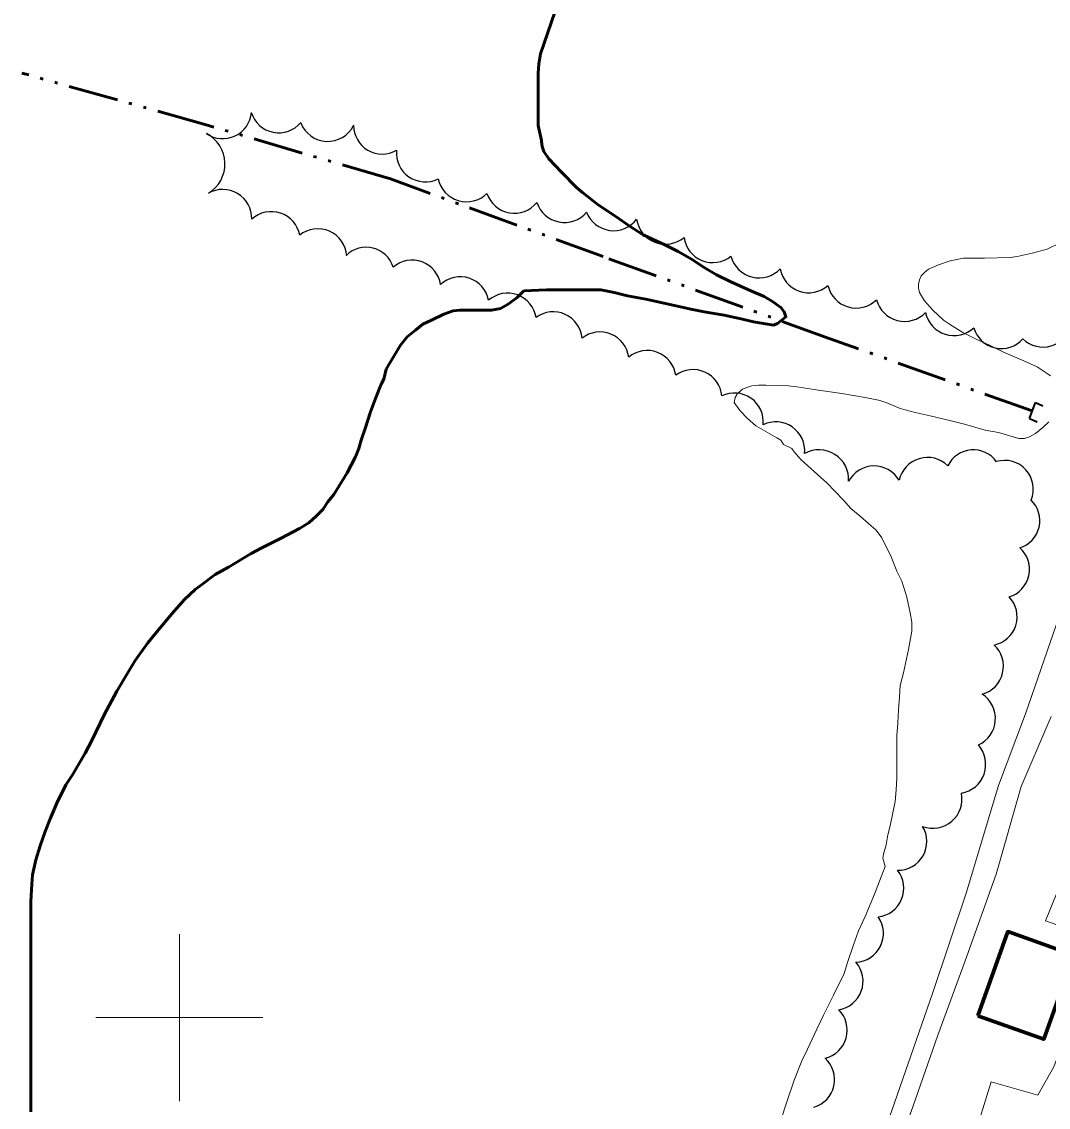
# Model space of a CAD drawing. Extents: x 240591 to 242335, y 5323482 to 5326937.
# Drawn here: x 240781.1 to 240904.2, y 5324789.3 to 5324919.3 of the extents above; entities that cross this region are included whole.
import ezdxf

# ---------------------------------------------------------------- set-up
doc = ezdxf.new("R2010")
doc.units = 0
doc.header["$LTSCALE"] = 1.2
doc.linetypes.add('DASH_DOUBLE_DOT', pattern=[9.2, 5, -1.2, 0.3, -1.2, 0.3, -1.2])
doc.linetypes.add('LONG_DASHED', pattern=[7.5, 6, -1.5])
for name, color, linetype, lineweight in [('1', 7, 'Continuous', 53), ('19', 7, 'Continuous', 13), ('2', 7, 'Continuous', 13), ('26', 7, 'Continuous', 35), ('31', 7, 'Continuous', 70), ('4', 7, 'DASH_DOUBLE_DOT', 53), ('44', 7, 'Continuous', 25), ('61', 7, 'Continuous', 13)]:
    doc.layers.add(name, color=color, linetype=linetype, lineweight=lineweight)

msp = doc.modelspace()

# ---------------------------------------------------------------- linework, layer by layer
at = {"layer": '1', "linetype": 'LONG_DASHED'}
for points in [[(240843.3, 5324915.5), (240845, 5324920.5)], [(240824.5, 5324876.5), (240824.8, 5324877.7), (240825.2, 5324878.4), (240826.5, 5324880.6), (240827.3, 5324881.6), (240828.3, 5324882.4), (240829.2, 5324883.1), (240830.2, 5324883.6), (240831.7, 5324884.3), (240832.8, 5324884.7), (240833.6, 5324884.8), (240834.6, 5324884.8), (240837.4, 5324884.8), (240838.5, 5324885), (240839.4, 5324885.5), (240840.5, 5324886.3), (240841.3, 5324887.1)], [(240812.1, 5324857.4), (240814.4, 5324858.6), (240815.5, 5324859.3), (240816.4, 5324860.1), (240817.2, 5324860.9), (240817.8, 5324861.8), (240818.5, 5324862.7), (240820.1, 5324865.3), (240821.1, 5324867.2), (240821.5, 5324868.2), (240821.8, 5324869.2), (240822.3, 5324870.7), (240822.9, 5324872.6), (240823.5, 5324874.2), (240824.2, 5324875.9), (240824.5, 5324876.5)], [(240782.2, 5324788.7), (240782.2, 5324791.6), (240782.2, 5324794.2), (240782.2, 5324797.6), (240782.2, 5324800.5), (240782.2, 5324804), (240782.2, 5324807.3), (240782.2, 5324810.1), (240782.2, 5324813.9), (240782.3, 5324816), (240782.4, 5324817.1), (240782.8, 5324818.9), (240783.3, 5324820.6), (240783.9, 5324822.3), (240784.5, 5324823.8), (240785.3, 5324825.7), (240786.4, 5324827.9), (240787.2, 5324829.1), (240788.7, 5324831.7), (240789.5, 5324833.2), (240791, 5324836.3), (240792.5, 5324839.1), (240794, 5324841.6), (240794.7, 5324842.8), (240796.2, 5324844.9), (240797.1, 5324846), (240799.1, 5324848.4), (240800.6, 5324850.1), (240801.9, 5324851.3), (240802.8, 5324852), (240804.3, 5324853.1), (240805.9, 5324854), (240808.6, 5324855.6), (240809.9, 5324856.3), (240812.1, 5324857.4)]]:
    msp.add_lwpolyline(points, dxfattribs=at)
at = {"layer": '1'}
for points in [[(240843.4, 5324905.1), (240843, 5324906.9), (240843, 5324907.5), (240843, 5324910.9), (240843, 5324913.2), (240843.1, 5324914.3), (240843.3, 5324915.5)], [(240841.3, 5324887.1), (240844, 5324887.2), (240845.3, 5324887.2), (240847.9, 5324887.2), (240850.5, 5324887.2), (240852.1, 5324886.9), (240853.7, 5324886.5), (240855.9, 5324886.1), (240859, 5324885.4), (240861.3, 5324884.9), (240862.9, 5324884.6), (240865.3, 5324884.2), (240867.5, 5324883.7), (240868.8, 5324883.4), (240871.2, 5324883), (240871.7, 5324883.2), (240872.7, 5324884), (240872.5, 5324884.6), (240872.1, 5324885.1), (240871.1, 5324885.8), (240870.1, 5324886.4), (240868.5, 5324887.1), (240866, 5324888.2), (240864.4, 5324889), (240862.9, 5324889.9), (240861.4, 5324890.9), (240859.8, 5324891.8), (240858.2, 5324892.6), (240855.6, 5324893.8), (240853.9, 5324894.9), (240852.3, 5324896), (240850.2, 5324897.4), (240848.3, 5324898.9), (240847.6, 5324899.5), (240845.8, 5324901.3), (240844.3, 5324902.9), (240843.7, 5324903.8), (240843.5, 5324904.4), (240843.4, 5324905), (240843.4, 5324905.1)]]:
    msp.add_lwpolyline(points, dxfattribs=at)
at = {"layer": '19'}
for points in [[(240905.5, 5324848.2), (240901.4, 5324836.4), (240898.2, 5324827.8), (240894.3, 5324814.9), (240890.3, 5324803), (240885.7, 5324789.8), (240882.2, 5324779.7), (240878.3, 5324769.9), (240874.9, 5324760.7), (240871.2, 5324751.2), (240869.1, 5324745.3), (240872.6, 5324744.3), (240874.7, 5324752), (240878.3, 5324762.5), (240880.9, 5324770.4), (240884.8, 5324780.7), (240887.9, 5324789.3), (240890.9, 5324797.9), (240894.2, 5324806.8), (240897.9, 5324817.2), (240900.9, 5324827.7), (240904.5, 5324836.1)], [(240895.1, 5324785.2), (240897.3, 5324792.3), (240902.9, 5324790.7), (240904.8, 5324794.1), (240907.1, 5324800.2), (240910.3, 5324809.3), (240903.8, 5324811.6), (240906, 5324817), (240912, 5324816), (240913.6, 5324817.7), (240916, 5324825.2), (240917.2, 5324831), (240909.6, 5324833.5)]]:
    msp.add_lwpolyline(points, dxfattribs=at)
at = {"layer": '2'}
for points in [[(240904.4, 5324876.9), (240904, 5324877.2), (240902.8, 5324878), (240901.2, 5324878.7), (240898.7, 5324879.8), (240897.1, 5324880.6), (240895.5, 5324881.3), (240893.9, 5324882.1), (240892.3, 5324883.1), (240891.6, 5324883.6), (240890.3, 5324884.8), (240889.3, 5324885.9), (240888.7, 5324886.9), (240888.6, 5324887.4), (240888.6, 5324887.9), (240888.7, 5324888.4), (240888.9, 5324888.9), (240889.3, 5324889.3), (240889.8, 5324889.7), (240891, 5324890.2), (240892.4, 5324890.7), (240894, 5324891), (240894.8, 5324891), (240896.5, 5324891), (240899.6, 5324891.1), (240900.4, 5324891.2), (240902.2, 5324891.6), (240904, 5324892.1), (240905.5, 5324892.8)], [(240873.4, 5324868.2), (240872.4, 5324868.7), (240872.1, 5324869.2), (240871.6, 5324869.5), (240869.1, 5324870.9), (240868.1, 5324871.8), (240867.2, 5324872.7), (240866.5, 5324873.7), (240866.6, 5324874.3), (240866.9, 5324874.8), (240867.5, 5324875.3), (240868, 5324875.5), (240868.6, 5324875.7), (240869.4, 5324875.8), (240870.3, 5324875.8), (240873, 5324875.7), (240874, 5324875.6), (240876.6, 5324875.2), (240879.4, 5324874.8), (240882.2, 5324874.3), (240883.8, 5324874), (240884.7, 5324873.7), (240886.4, 5324873), (240888.2, 5324872.5), (240890, 5324872.1), (240892.5, 5324871.5), (240894.1, 5324871.1), (240896.6, 5324870.4), (240898.2, 5324870.1), (240900.6, 5324869.4), (240901.3, 5324869.4), (240901.9, 5324869.6), (240902.6, 5324870), (240903.5, 5324870.7), (240904.2, 5324871.4)], [(240872.1, 5324787.7), (240872.8, 5324789.9), (240873.7, 5324792.5), (240874.6, 5324794.8), (240875.3, 5324796.2), (240876.4, 5324798.6), (240877.2, 5324800.3), (240878.4, 5324802.7), (240879.7, 5324805.3), (240880.1, 5324806.6), (240880.8, 5324808.7), (240881.4, 5324810.4), (240882.2, 5324812.1), (240883.3, 5324814.8), (240884.3, 5324817.4), (240884.6, 5324818.1)]]:
    msp.add_lwpolyline(points, dxfattribs=at)
at = {"layer": '2', "linetype": 'LONG_DASHED'}
msp.add_lwpolyline([(240884.6, 5324818.1), (240884.3, 5324819.1), (240884.4, 5324819.6), (240884.7, 5324820.7), (240884.9, 5324821.9), (240885.2, 5324823), (240885.8, 5324825.9), (240885.9, 5324827.3), (240886, 5324828.7), (240886, 5324830.8), (240886, 5324833.8), (240886.1, 5324835.3), (240886.2, 5324836.9), (240886.3, 5324838.4), (240886.4, 5324839.8), (240886.8, 5324841.3), (240887.4, 5324844.1), (240887.8, 5324846.3), (240887.8, 5324847.4), (240887.6, 5324848.5), (240887.2, 5324850.4), (240886.6, 5324852.3), (240886, 5324853.5), (240885.3, 5324855.2), (240884.2, 5324857.5), (240883.5, 5324858.4), (240882.6, 5324859.2), (240881.6, 5324860.1), (240880.5, 5324861), (240879.6, 5324862), (240877.6, 5324864.1), (240876.5, 5324865.1), (240874.5, 5324866.9), (240873.7, 5324867.8), (240873.4, 5324868.2)], dxfattribs=at)
at = {"layer": '26'}
for p, q in [((240901.9, 5324871.8), (240902.6, 5324873.7)), ((240902.6, 5324873.7), (240903.5, 5324873.3)), ((240901.9, 5324871.8), (240902.8, 5324871.4))]:
    msp.add_line(p, q, dxfattribs=at)
at = {"layer": '31'}
msp.add_lwpolyline([(240895.7, 5324800.2), (240899.3, 5324810.3), (240907.2, 5324807.5), (240903.6, 5324797.4)], close=True, dxfattribs=at)
at = {"layer": '4'}
msp.add_lwpolyline([(240902.2, 5324872.7), (240877.9, 5324881.4), (240850.8, 5324891.2), (240825.3, 5324900.5), (240803.2, 5324907), (240781.1, 5324913.2)], dxfattribs=at)
at = {"layer": '44'}
for centre, radius, start, end in [((240801.367, 5324902.304), 4.095, 300.90108, 62.6237), ((240805.199, 5324895.779), 3.472, 358.36066, 119.874), ((240811.01, 5324893.122), 3.467, 10.43633, 132.45478), ((240844.817, 5324881.133), 3.454, 4.60663, 126.75641), ((240896.949, 5324848.039), 3.461, 281.68568, 43.48192), ((240886.13, 5324821.112), 3.463, 269.33187, 31.27225), ((240883.376, 5324815.506), 3.459, 276.54887, 38.29892)]:
    msp.add_arc(centre, radius, start, end, dxfattribs=at)
for centre, major_axis, ratio, start_param, end_param in [((240805.206, 5324908.77), (2.137, 2.696), 0.998444, 3.2071532, 5.2964722), ((240811.919, 5324909.478), (3.079, 1.547), 0.999198, 2.9714085, 5.1251155), ((240817.786, 5324908.443), (2.161, 2.687), 0.997986, 2.6068079, 4.93425), ((240824.32, 5324906.939), (-2.641, -2.22), 0.999139, 5.5851985, 7.6707595), ((240829.469, 5324903.617), (-1.961, -2.855), 0.999995, 5.2209307, 7.3496234), ((240834.435, 5324901.269), (-1.766, -3.018), 0.999931, 5.4575897, 7.5830886), ((240840.161, 5324899.884), (-1.401, -3.184), 0.99993, 5.4558791, 7.5858264), ((240846.159, 5324898.751), (-1.003, -3.318), 0.999603, 5.3168854, 7.4480727), ((240852.038, 5324897.783), (-0.459, -3.445), 0.996599, 5.2164443, 7.3393193), ((240816.613, 5324891.092), (-3.189, 1.305), 0.999757, 3.5887474, 5.7905758), ((240858.26, 5324896.181), (-1.578, -3.119), 0.999608, 5.3215339, 7.4438266), ((240863.927, 5324893.942), (-1.289, -3.221), 0.998773, 5.2231638, 7.3456593), ((240822.381, 5324888.891), (0.885, 3.315), 0.996957, 5.2832526, 7.31511), ((240827.887, 5324887.299), (1.335, 3.205), 0.998128, 5.2656079, 7.3835069), ((240869.481, 5324892.138), (-1.475, -3.159), 0.999887, 5.4066946, 7.5359919), ((240875.445, 5324890.338), (-1.473, -3.148), 0.999604, 5.3199414, 7.4426414), ((240833.662, 5324885.31), (1.498, 3.122), 0.999765, 5.3514889, 7.4775195), ((240839.33, 5324883.353), (1.177, 3.258), 0.999951, 5.2174424, 7.3443287), ((240881.124, 5324888.503), (-0.975, -3.333), 0.99956, 5.2212299, 7.3456958), ((240886.922, 5324886.904), (-0.875, -3.363), 0.999561, 5.2209917, 7.3483988), ((240892.843, 5324885.2), (-1.342, -3.203), 0.999506, 5.3089237, 7.4346203), ((240903.539, 5324883.803), (1.622, 3.046), 0.997498, 2.8510915, 4.9834039), ((240850.428, 5324878.717), (2.266, 2.612), 0.999962, 5.5496591, 7.6754963), ((240898.528, 5324883.606), (2.721, 2.102), 0.998774, 2.759138, 4.9078761), ((240856.076, 5324876.485), (1.404, 3.165), 0.998682, 5.2729995, 7.3968256), ((240861.567, 5324874.198), (1.537, 3.114), 0.997706, 5.2601006, 7.3817262), ((240866.525, 5324871.391), (2.255, 2.629), 0.999601, 5.3195885, 7.4419375), ((240871.499, 5324867.94), (2.121, 2.734), 0.998845, 5.2761739, 7.4015503), ((240876.652, 5324864.474), (2.056, 2.927), 0.998605, 5.2668641, 7.3958089), ((240889.678, 5324863.636), (-0.764, 3.408), 0.999286, 5.2913815, 7.4160559), ((240895.167, 5324864.609), (0.365, 3.412), 0.995778, 5.4447944, 7.4975486), ((240883.278, 5324862.649), (-0.068, 3.461), 0.999951, 5.2196659, 7.3470481), ((240898.928, 5324863.347), (1.275, 3.181), 0.999005, 4.6935635, 6.9590127), ((240899.703, 5324859.547), (3.25, 1.103), 0.996029, 4.693304, 6.7610761), ((240898.474, 5324853.709), (3.356, -0.727), 0.999994, 5.2169549, 7.3469422), ((240895.313, 5324842.096), (-2.534, 2.359), 0.999984, 2.5916215, 4.7210957), ((240894.314, 5324835.846), (3.463, -0.48), 0.999021, 5.2796024, 7.408265), ((240893.096, 5324830.363), (3.349, -1.197), 0.990946, 5.2350269, 7.3420575), ((240890.314, 5324826.186), (2.277, -2.655), 0.999915, 5.2165431, 7.3478088), ((240880.926, 5324810.091), (2.849, -1.973), 0.999832, 5.3681335, 7.496869), ((240878.484, 5324804.36), (2.705, -2.163), 0.999962, 5.5453767, 7.672296), ((240876.584, 5324798.494), (3.292, -1.079), 0.998124, 5.2634918, 7.3862755), ((240875.074, 5324792.567), (3.365, -0.78), 0.999995, 5.2237118, 7.347011)]:
    msp.add_ellipse(centre, major_axis=major_axis, ratio=ratio, start_param=start_param, end_param=end_param, dxfattribs=at)
at = {"layer": '61'}
for points in [[(240800, 5324810), (240800, 5324800), (240800, 5324790)], [(240790, 5324800), (240800, 5324800), (240810, 5324800)]]:
    msp.add_lwpolyline(points, dxfattribs=at)

doc.saveas('drawing.dxf')
